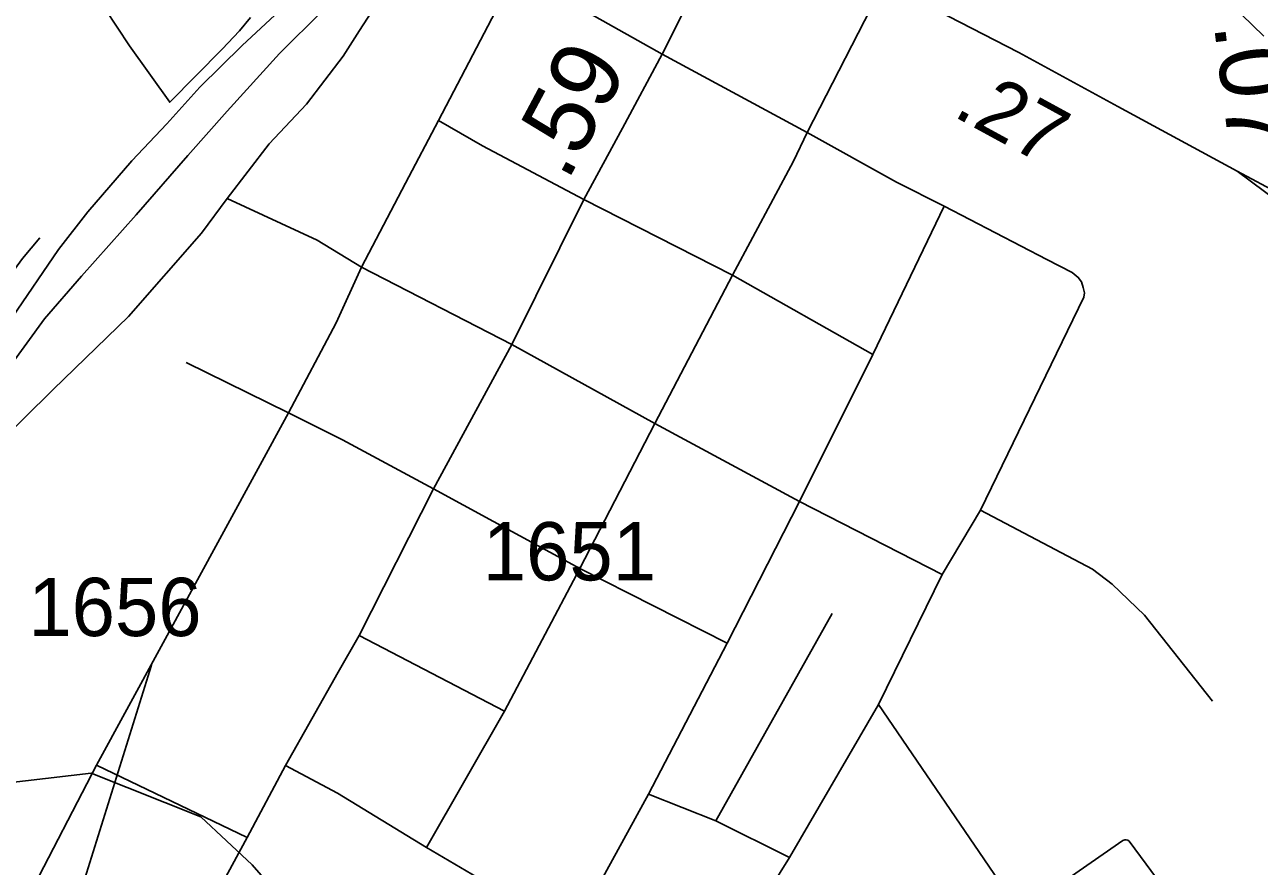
# Model space of a CAD drawing. Extents: x 2290615 to 2522933, y 819489 to 1012715.
# Drawn here: x 2411227 to 2413878, y 975050 to 976856 of the extents above; entities that cross this region are included whole.
import ezdxf

# ---------------------------------------------------------------- set-up
doc = ezdxf.new("R2010")
doc.units = 0
for name, color, linetype in [('Exist Boundary Political City Limit New', 7, 'Continuous'), ('Exist Boundary Political City Limit Old', 7, 'Continuous'), ('Exist Railroad Mainline', 7, 'Continuous'), ('Exist Railroad Siding', 7, 'Continuous'), ('Exist Road Non-System Type 51', 7, 'Continuous'), ('Exist Road Primary Interstate Ramp 1 Lane Attributed', 7, 'Continuous'), ('Exist Road Primary US Attributed', 7, 'Continuous'), ('Exist Road Primary US Mileage Hundredths English Label', 7, 'Continuous'), ('Exist Road Secondary Mileage Hundredths English Label', 7, 'Continuous'), ('Exist Road Secondary Type 51 Attributed', 7, 'Continuous'), ('Exist Road Secondary Type 51 Number Label', 7, 'Continuous'), ('Map Preparation Boundary City Limit Buffer Line', 7, 'Continuous')]:
    doc.layers.add(name, color=color, linetype=linetype)

msp = doc.modelspace()

# ---------------------------------------------------------------- linework, layer by layer
at = {"layer": 'Exist Boundary Political City Limit New'}
msp.add_lwpolyline([(2411920.2, 974819.3), (2411715.4, 975053.4), (2411605.7, 975155.9), (2411370.3, 975249.4), (2411130.4, 975221.7), (2410750.1, 975163.2), (2410538, 975119.3), (2410391.7, 974702.2)], dxfattribs=at)
at = {"layer": 'Exist Boundary Political City Limit Old'}
msp.add_lwpolyline([(2411920.2, 974819.3), (2411715.4, 975053.4), (2411605.7, 975155.9), (2411370.3, 975249.4), (2411130.4, 975221.7), (2410750.1, 975163.2), (2410538, 975119.3), (2410391.7, 974702.2)], dxfattribs=at)
at = {"layer": 'Exist Railroad Mainline'}
for points in [[(2410878.2, 975679.3), (2410899.6, 975733.6), (2410947.9, 975832.2), (2411022.4, 975949.4), (2411106.3, 976088.5), (2411200.3, 976227.9), (2411300.2, 976373.5), (2411362.9, 976454.3), (2411457.5, 976563.6), (2411532.3, 976642.8), (2411603.1, 976721.7), (2411693.9, 976811.1), (2411833.8, 976941.2), (2411934.5, 977032.5), (2412046.9, 977146.2), (2412171.2, 977264), (2412327, 977408.3), (2412453.4, 977528), (2412569.7, 977639.6), (2412999.5, 978060)], [(2412016.5, 977033.7), (2411923.8, 976942.4), (2411866.7, 976885.7), (2411774, 976794.2), (2411661.8, 976670.5), (2411577.3, 976575.4), (2411467, 976447.8), (2411349, 976316), (2411270.2, 976224.9), (2411193.9, 976119.9), (2411107.6, 976004.5), (2411060.6, 975935.9), (2411007.6, 975865.1), (2410950.7, 975784.3), (2410878.2, 975679.3)]]:
    msp.add_lwpolyline(points, dxfattribs=at)
at = {"layer": 'Exist Railroad Siding'}
for points in [[(2412016.5, 977033.7), (2412008.6, 976977.7), (2411996.9, 976937.3), (2411972.4, 976884.1), (2411945.9, 976843.6), (2411910.8, 976788.3), (2411832.1, 976685.1), (2411752.4, 976600), (2411662, 976483), (2411606.7, 976408.5), (2411450.2, 976229.5), (2411288.5, 976073.2), (2411162.3, 975949.3), (2411069.6, 975858), (2410982.7, 975780.8), (2410878.2, 975679.3)], [(2411259.7, 976398.8), (2411222.5, 976354.3), (2411157.7, 976265.3), (2411091.1, 976172.3), (2411028.5, 976073.5), (2410952.3, 975954.3), (2410919.2, 975889.9), (2410890.1, 975827.5), (2410871.1, 975753.2), (2410835.4, 975600.7)]]:
    msp.add_lwpolyline(points, dxfattribs=at)
at = {"layer": 'Exist Road Non-System Type 51'}
for p, q in [((2412115.4, 976650.5), (2412282.4, 976969.5)), ((2412115.4, 976650.5), (2412282.4, 976969.5)), ((2413200.9, 976466.1), (2413048.2, 976148.1)), ((2413200.9, 976466.1), (2413048.2, 976148.1)), ((2412747, 976318.1), (2412579.7, 976000)), ((2412747, 976318.1), (2412579.7, 976000)), ((2413048.2, 976148.1), (2412747, 976318.1)), ((2413048.2, 976148.1), (2412747, 976318.1)), ((2413048.2, 976148.1), (2412890.3, 975832.7)), ((2413048.2, 976148.1), (2412890.3, 975832.7)), ((2411794, 976023.2), (2411573.7, 976130.8)), ((2411794, 976023.2), (2411573.7, 976130.8)), ((2411381.3, 975266.9), (2411794, 976023.2)), ((2411381.3, 975266.9), (2411794, 976023.2)), ((2412579.7, 976000), (2412419.1, 975688.6)), ((2412579.7, 976000), (2412419.1, 975688.6)), ((2412890.3, 975832.7), (2412579.7, 976000)), ((2412890.3, 975832.7), (2412579.7, 976000)), ((2412890.3, 975832.7), (2412735, 975528.5)), ((2412890.3, 975832.7), (2412735, 975528.5)), ((2413196.9, 975675.9), (2412890.3, 975832.7)), ((2413196.9, 975675.9), (2412890.3, 975832.7)), ((2413196.9, 975675.9), (2413279.2, 975814.1)), ((2413196.9, 975675.9), (2413279.2, 975814.1)), ((2412419.1, 975688.6), (2412257.2, 975383.1)), ((2412419.1, 975688.6), (2412257.2, 975383.1)), ((2412735, 975528.5), (2412419.1, 975688.6)), ((2412735, 975528.5), (2412419.1, 975688.6)), ((2413060, 975397.4), (2413196.9, 975675.9)), ((2413060, 975397.4), (2413196.9, 975675.9)), ((2412960.7, 975592.3), (2412711.1, 975147.4)), ((2412960.7, 975592.3), (2412711.1, 975147.4)), ((2412257.2, 975383.1), (2411945.3, 975545.1)), ((2412257.2, 975383.1), (2411945.3, 975545.1)), ((2412735, 975528.5), (2412566.5, 975204.5)), ((2412735, 975528.5), (2412566.5, 975204.5)), ((2412257.2, 975383.1), (2412090, 975090.3)), ((2412257.2, 975383.1), (2412090, 975090.3)), ((2412869, 975068.7), (2413060, 975397.4)), ((2412869, 975068.7), (2413060, 975397.4)), ((2413364, 974952.4), (2413060, 975397.4)), ((2411381.3, 975266.9), (2411705.1, 975111.5)), ((2411381.3, 975266.9), (2411705.1, 975111.5)), ((2412566.5, 975204.5), (2412403.2, 974907)), ((2412566.5, 975204.5), (2412403.2, 974907)), ((2412711.1, 975147.4), (2412566.5, 975204.5)), ((2412711.1, 975147.4), (2412566.5, 975204.5)), ((2412869, 975068.7), (2412711.1, 975147.4)), ((2412869, 975068.7), (2412711.1, 975147.4)), ((2412247.9, 974997.3), (2412090, 975090.3)), ((2412247.9, 974997.3), (2412090, 975090.3))]:
    msp.add_line(p, q, dxfattribs=at)
for points in [[(2413417.2, 977583.7), (2413240.7, 977278.2), (2413070.8, 976944.2), (2412907.2, 976624.6)], [(2411712, 976871.3), (2411688.6, 976842.6), (2411651.4, 976803.2), (2411538.7, 976689.4), (2411452.6, 976810.7), (2411399.4, 976890.5), (2411380.3, 976918.1), (2411355.8, 976941.5), (2411335.6, 976956.4), (2411297.4, 976977.7), (2411249.5, 977001.1), (2411223, 977014.9), (2411201.7, 977025.6), (2411178.8, 977039.4), (2411155.4, 977050), (2411149.6, 977059.6), (2411148.5, 977069.2), (2411190.7, 977161.7), (2411258.8, 977286.8), (2411357.4, 977471.3)], [(2412907.2, 976624.6), (2412595.7, 976792.8), (2412282.4, 976969.5)], [(2411950.6, 976335.3), (2412045, 976516), (2412115.4, 976650.5)], [(2411950.6, 976335.3), (2412045, 976516), (2412115.4, 976650.5)], [(2412115.4, 976650.5), (2412210.3, 976595.6), (2412427.4, 976480.8), (2412747, 976318.1)], [(2412907.2, 976624.6), (2412877.3, 976563.3), (2412747, 976318.1)], [(2412907.2, 976624.6), (2412877.3, 976563.3), (2412747, 976318.1)], [(2413200.9, 976466.1), (2413098.7, 976517.9), (2412907.2, 976624.6)], [(2413200.9, 976466.1), (2413098.7, 976517.9), (2412907.2, 976624.6)], [(2411950.6, 976335.3), (2411855.1, 976393.8), (2411662, 976483)], [(2411950.6, 976335.3), (2411855.1, 976393.8), (2411662, 976483)], [(2413279.2, 975814.1), (2413500.8, 976270.9), (2413502.2, 976280.2), (2413499.5, 976292.2), (2413495.5, 976304.1), (2413488.9, 976313.4), (2413475.6, 976324), (2413421.2, 976351.9), (2413200.9, 976466.1)], [(2413279.2, 975814.1), (2413500.8, 976270.9), (2413502.2, 976280.2), (2413499.5, 976292.2), (2413495.5, 976304.1), (2413488.9, 976313.4), (2413475.6, 976324), (2413421.2, 976351.9), (2413200.9, 976466.1)], [(2411794, 976023.2), (2411896.2, 976215.8), (2411950.6, 976335.3)], [(2411794, 976023.2), (2411896.2, 976215.8), (2411950.6, 976335.3)], [(2411950.6, 976335.3), (2412273.2, 976169.3), (2412579.7, 976000)], [(2411794, 976023.2), (2411909.5, 975964.8), (2412104.6, 975859.9), (2412419.1, 975688.6)], [(2413776.9, 975404.4), (2413630.9, 975589), (2413561.9, 975655.4), (2413519.4, 975687.2), (2413279.2, 975814.1)], [(2413776.9, 975404.4), (2413630.9, 975589), (2413561.9, 975655.4), (2413519.4, 975687.2), (2413279.2, 975814.1)], [(2412090, 975090.3), (2411898.9, 975206.5), (2411787.4, 975266.2)], [(2412090, 975090.3), (2411898.9, 975206.5), (2411787.4, 975266.2)], [(2413364, 974952.4), (2413584.9, 975105.2), (2413588.8, 975106.7), (2413591.9, 975106.5), (2413595.3, 975105.7), (2413598.3, 975103.7), (2413751.7, 974895.9)], [(2412869, 975068.7), (2412702.9, 974801.8), (2412652.4, 974707), (2412629, 974662.9), (2412610.3, 974618.2), (2412598.3, 974577), (2412601, 974554.4), (2412606.3, 974533.2), (2412639.5, 974492), (2412736.4, 974401.7), (2412775.7, 974353.7), (2412828.5, 974274.8)]]:
    msp.add_lwpolyline(points, dxfattribs=at)
at = {"layer": 'Exist Road Primary Interstate Ramp 1 Lane Attributed'}
msp.add_lwpolyline([(2413830.3, 976541.9), (2413919.2, 976475.2), (2413936.5, 976456), (2413960.5, 976430), (2413983.6, 976401.2), (2414010.5, 976359.9), (2414035.4, 976308.9), (2414047.2, 976276), (2414057.2, 976231.1)], dxfattribs=at)
at = {"layer": 'Exist Road Primary US Attributed'}
for points in [[(2413887.1, 976831.3), (2413815.5, 976900.9), (2413636.5, 977057.2), (2413553.9, 977110.9), (2412936.8, 977436.3)], [(2412754.9, 977108.9), (2413361.5, 976796.2), (2413573.7, 976680.3), (2413830.3, 976541.9)], [(2413830.3, 976541.9), (2413923.5, 976491.6), (2413977.1, 976468.6), (2414013.7, 976462.7), (2414033.3, 976464.8)]]:
    msp.add_lwpolyline(points, dxfattribs=at)
at = {"layer": 'Exist Road Secondary Type 51 Attributed'}
msp.add_line((2410991.2, 974513.8), (2411381.3, 975266.9), dxfattribs=at)
msp.add_lwpolyline([(2411291, 974336.5), (2411473.9, 974685.5), (2411705.1, 975111.5), (2411787.4, 975266.2), (2411900.2, 975466.8), (2411945.3, 975545.1), (2412104.6, 975859.9), (2412273.2, 976169.3), (2412427.4, 976480.8), (2412510.7, 976633.5), (2412595.7, 976792.8), (2412754.9, 977108.9)], dxfattribs=at)
at = {"layer": 'Exist Road Secondary Type 51 Number Label'}
msp.add_line((2411235.4, 974638.1), (2411499.8, 975481.4), dxfattribs=at)
at = {"layer": 'Map Preparation Boundary City Limit Buffer Line'}
msp.add_lwpolyline([(2411920.2, 974819.3), (2411715.4, 975053.4), (2411605.7, 975155.9), (2411370.3, 975249.4), (2411130.4, 975221.7), (2410750.1, 975163.2), (2410538, 975119.3), (2410391.7, 974702.2)], dxfattribs=at)

# ---------------------------------------------------------------- texts
at = {"layer": 'Exist Road Primary US Mileage Hundredths English Label'}
for s, height, rotation, p in [('.07', 150, 277.0598, (2413779.9, 976855.7)), ('.27', 125, 331.3815, (2413217.1, 976661.3))]:
    msp.add_text(s, height=height, rotation=rotation, dxfattribs=at).set_placement(p)
at = {"layer": 'Exist Road Secondary Mileage Hundredths English Label'}
msp.add_text('.59', height=150, rotation=61.9419, dxfattribs=at).set_placement((2412392.2, 976517.4))
at = {"layer": 'Exist Road Secondary Type 51 Number Label'}
for s, p in [('1651', (2412210.7, 975663.4)), ('1656', (2411235.2, 975543.9))]:
    msp.add_text(s, height=125, dxfattribs=at).set_placement(p)

doc.saveas('drawing.dxf')
